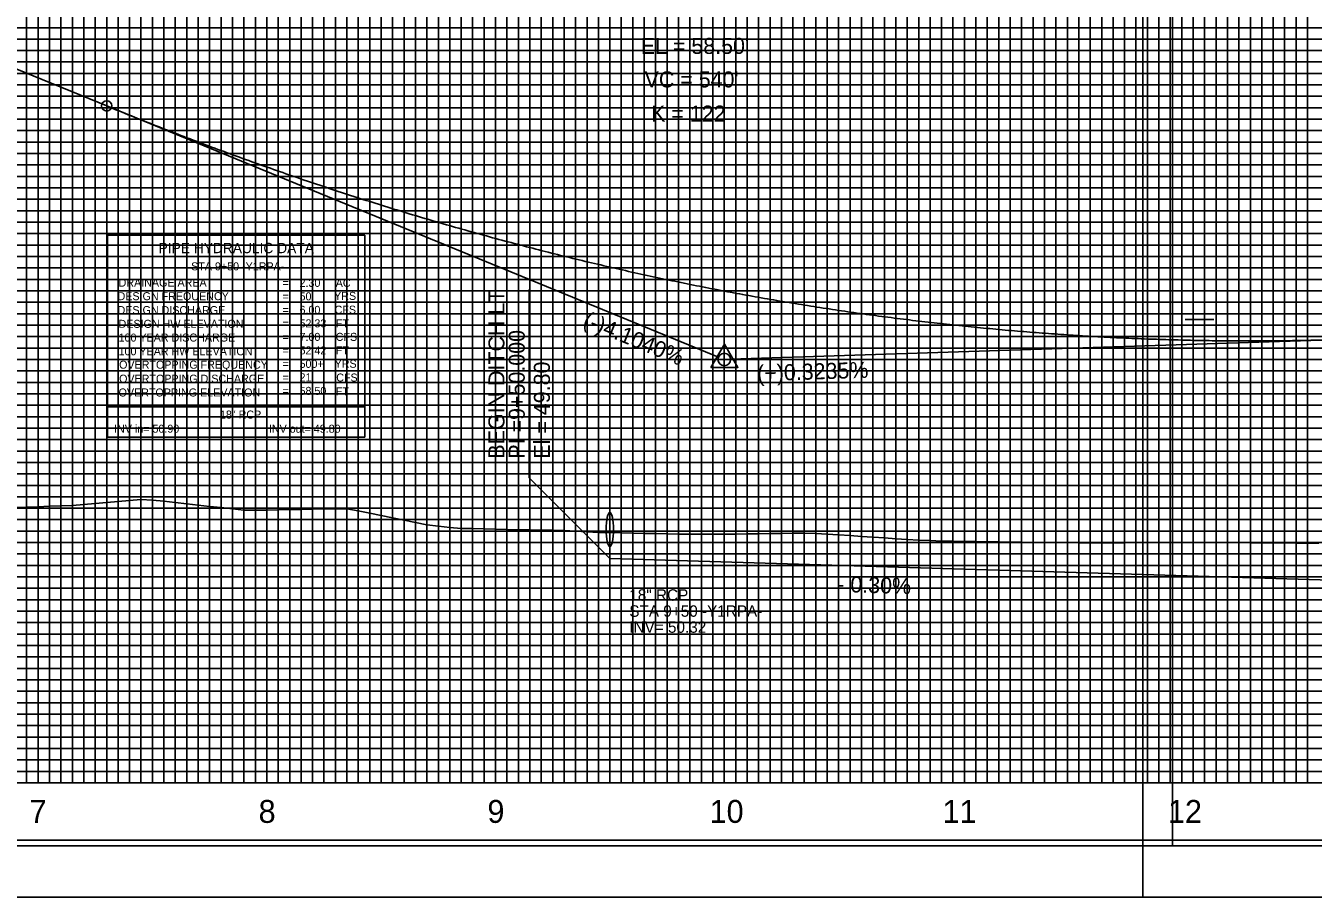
# Model space of a CAD drawing. Extents: x 2345490 to 2436403, y 465165 to 573888.
# Drawn here: x 2411590 to 2412153, y 553229 to 553610 of the extents above; entities that cross this region are included whole.
import ezdxf

# ---------------------------------------------------------------- set-up
doc = ezdxf.new("R2010")
doc.units = 0
for name, color, linetype in [('Old_Level_1', 7, 'Continuous'), ('Old_Level_18', 7, 'Continuous'), ('Old_Level_2', 7, 'Continuous'), ('Old_Level_3', 7, 'Continuous'), ('Old_Level_4', 7, 'Continuous'), ('Old_Level_41', 7, 'Continuous'), ('Old_Level_42', 7, 'Continuous'), ('Old_Level_43', 7, 'Continuous'), ('Old_Level_50', 7, 'Continuous'), ('Old_Level_51', 7, 'Continuous'), ('Old_Level_52', 7, 'Continuous'), ('Old_Level_57', 7, 'Continuous'), ('Old_Level_63', 7, 'Continuous')]:
    doc.layers.add(name, color=color, linetype=linetype)

msp = doc.modelspace()

# ---------------------------------------------------------------- linework, layer by layer
at = {"layer": 'Old_Level_1'}
for points in [[(2411585.325, 553399.52325), (2411590.325, 553399.687), (2411595.325, 553399.8505), (2411600.325, 553400.0215), (2411605.325, 553400.2075), (2411610.325, 553400.418), (2411615.325, 553400.84575), (2411620.325, 553401.27075), (2411625.325, 553401.693), (2411630.325, 553402.1125), (2411635.325, 553402.52875), (2411640.325, 553402.942), (2411645.325, 553402.74125), (2411650.325, 553402.19525), (2411655.325, 553401.648), (2411660.325, 553401.09925), (2411665.325, 553400.54875), (2411670.325, 553399.99675), (2411675.325, 553399.44325), (2411680.325, 553398.88825), (2411685.325, 553398.318), (2411690.325, 553398.2885), (2411695.325, 553398.404), (2411700.325, 553398.51075), (2411705.325, 553398.60925), (2411710.325, 553398.69875), (2411715.325, 553398.78), (2411720.325, 553398.85225), (2411725.325, 553398.91625), (2411730.325, 553398.97125), (2411735.325, 553398.09175), (2411740.325, 553397.08025), (2411745.325, 553396.06425), (2411750.325, 553395.04325), (2411755.325, 553394.018), (2411760.325, 553392.988), (2411765.325, 553391.95375), (2411770.325, 553391.27825), (2411775.325, 553390.723), (2411780.325, 553390.391), (2411785.325, 553390.254), (2411790.325, 553390.1155), (2411795.325, 553389.97625), (2411800.325, 553389.85525), (2411805.325, 553389.79375), (2411810.325, 553389.72825), (2411815.325, 553389.65875), (2411820.325, 553389.58525), (2411825.325, 553389.508), (2411830.325, 553389.20225), (2411835.325, 553388.837), (2411840.325, 553388.645), (2411845.325, 553388.53), (2411850.325, 553388.415), (2411855.325, 553388.2995), (2411860.325, 553388.1835), (2411865.325, 553388.06725), (2411870.325, 553387.95075), (2411875.325, 553387.834), (2411880.325, 553387.7915), (2411885.325, 553387.80325), (2411890.325, 553387.81375), (2411895.325, 553387.823)], [(2411895.325, 553387.823), (2411900.325, 553387.84425), (2411905.325, 553387.92875), (2411910.325, 553388.0125), (2411915.325, 553388.09575), (2411920.325, 553388.1785), (2411925.325, 553388.261), (2411930.325, 553388.34275), (2411935.325, 553388.134), (2411940.325, 553387.8215), (2411945.325, 553387.511), (2411950.325, 553387.20275), (2411955.325, 553386.8965), (2411960.325, 553386.5595), (2411965.325, 553386.20975), (2411970.325, 553385.862), (2411975.325, 553385.55925), (2411980.325, 553385.29575), (2411985.325, 553385.03425), (2411990.325, 553384.78775), (2411995.325, 553384.72275), (2412000.325, 553384.658), (2412005.325, 553384.59375), (2412010.325, 553384.53), (2412015.325, 553384.45425), (2412020.325, 553384.3785), (2412025.325, 553384.30325), (2412030.325, 553384.2365), (2412035.325, 553384.20775), (2412040.325, 553384.179), (2412045.325, 553384.1505), (2412050.325, 553384.1225), (2412055.325, 553384.106), (2412060.325, 553384.11725), (2412065.325, 553384.12275), (2412070.325, 553384.1275), (2412075.325, 553384.13225), (2412080.325, 553384.137), (2412085.325, 553384.14175), (2412090.325, 553384.14625), (2412095.325, 553384.151), (2412100.325, 553384.1555), (2412105.325, 553384.16), (2412110.325, 553384.163), (2412115.325, 553384.154), (2412120.325, 553384.145), (2412125.325, 553384.1265), (2412130.325, 553384.082), (2412135.325, 553384.0375), (2412140.325, 553383.99325), (2412145.325, 553383.949), (2412150.325, 553383.90475), (2412155.325, 553383.86075)]]:
    msp.add_lwpolyline(points, dxfattribs=at)
at = {"layer": 'Old_Level_18'}
msp.add_lwpolyline([(2412345.325, 554304.1845), (2410845.325, 554304.1845), (2410845.325, 553254.1845), (2412345.325, 553254.1845)], close=True, dxfattribs=at)
at = {"layer": 'Old_Level_2'}
for p, q in [((2411585.325, 553591.4085), (2411625.325, 553574.9925)), ((2411625.325, 553574.9925), (2411892.781, 553465.2285)), ((2412165.325, 553472.91975), (2411898.07375, 553464.27325))]:
    msp.add_line(p, q, dxfattribs=at)
msp.add_lwpolyline([(2411889.51925, 553460.7335), (2411901.26175, 553460.7335), (2411895.39075, 553470.85925)], close=True, dxfattribs=at)
for centre, radius in [((2411625.325, 553574.9925), 2.25), ((2411895.325, 553464.1845), 2.75), ((2411895.325, 553464.1845), 2.75)]:
    msp.add_circle(centre, radius, dxfattribs=at)
msp.add_spline([(2411625.325, 553574.9925), (2411636.125, 553570.60775), (2411646.925, 553566.319), (2411657.725, 553562.12575), (2411668.525, 553558.02825), (2411679.325, 553554.02625), (2411690.125, 553550.12), (2411700.925, 553546.30925), (2411711.725, 553542.594), (2411722.525, 553538.97475), (2411733.325, 553535.451), (2411744.125, 553532.02275), (2411754.925, 553528.69025), (2411765.725, 553525.45325), (2411776.525, 553522.312), (2411787.325, 553519.2665), (2411798.125, 553516.3165), (2411808.925, 553513.46225), (2411819.725, 553510.7035), (2411830.525, 553508.04025), (2411841.325, 553505.473), (2411852.125, 553503.001), (2411862.925, 553500.625), (2411873.725, 553498.3445), (2411884.525, 553496.1595), (2411895.325, 553494.07025), (2411906.125, 553492.0765), (2411916.925, 553490.1785), (2411927.725, 553488.37625), (2411938.525, 553486.6695), (2411949.325, 553485.05825), (2411960.125, 553483.543), (2411970.925, 553482.123), (2411981.725, 553480.79875), (2411992.525, 553479.57025), (2412003.325, 553478.4375), (2412014.125, 553477.4), (2412024.925, 553476.4585), (2412035.725, 553475.6125), (2412046.525, 553474.862), (2412057.325, 553474.20725), (2412068.125, 553473.64825), (2412078.925, 553473.18475), (2412089.725, 553472.81675), (2412100.525, 553472.5445), (2412111.325, 553472.368), (2412122.125, 553472.287), (2412132.925, 553472.30175), (2412143.725, 553472.412), (2412154.525, 553472.618), (2412165.325, 553472.91975)], degree=3, dxfattribs=at)
at = {"layer": 'Old_Level_3'}
for p, q in [((2411810.06129, 553412.44821), (2411810.06129, 553494.69924)), ((2411845.325, 553377.1845), (2411810.06129, 553412.44821)), ((2411845.325, 553377.1845), (2412475.325, 553358.1845))]:
    msp.add_line(p, q, dxfattribs=at)
msp.add_ellipse((2411845.325, 553389.8845), major_axis=(0, 7.5), ratio=0.214071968, dxfattribs=at)
at = {"layer": 'Old_Level_4'}
for p, q in [((2411625.63455, 553518.46491), (2411738.13455, 553518.46491)), ((2411625.63455, 553443.46491), (2411625.63455, 553518.46491)), ((2411738.13455, 553518.46491), (2411738.13455, 553443.46491)), ((2411738.13455, 553443.46491), (2411625.63455, 553443.46491))]:
    msp.add_line(p, q, dxfattribs=at)
msp.add_lwpolyline([(2411625.63455, 553443.46491), (2411738.13455, 553443.46491), (2411738.13455, 553430.24991), (2411625.63455, 553430.24991)], close=True, dxfattribs=at)
at = {"layer": 'Old_Level_41'}
for p, q in [((2412096.825, 553481.6845), (2412109.325, 553481.6845)), ((2412345.325, 553279.1845), (2410845.325, 553279.1845))]:
    msp.add_line(p, q, dxfattribs=at)
for points in [[(2411570.325, 553279.1845), (2411620.325, 553279.1845), (2411620.325, 554304.1845), (2411670.325, 554304.1845), (2411670.325, 553279.1845), (2411720.325, 553279.1845), (2411720.325, 554304.1845), (2411770.325, 554304.1845), (2411770.325, 553279.1845), (2411820.325, 553279.1845), (2411820.325, 554304.1845), (2411870.325, 554304.1845), (2411870.325, 553279.1845), (2411920.325, 553279.1845), (2411920.325, 554304.1845), (2411970.325, 554304.1845), (2411970.325, 553279.1845), (2412020.325, 553279.1845), (2412020.325, 554304.1845), (2412070.325, 554304.1845), (2412070.325, 553279.1845), (2412120.325, 553279.1845), (2412120.325, 554304.1845)], [(2411595.325, 554304.1845), (2411595.325, 553279.1845), (2411645.325, 553279.1845), (2411645.325, 554304.1845)], [(2411695.325, 554304.1845), (2411695.325, 553279.1845), (2411745.325, 553279.1845), (2411745.325, 554304.1845)], [(2411795.325, 554304.1845), (2411795.325, 553279.1845), (2411845.325, 553279.1845), (2411845.325, 554304.1845)], [(2411895.325, 554304.1845), (2411895.325, 553279.1845), (2411945.325, 553279.1845), (2411945.325, 554304.1845)], [(2411995.325, 554304.1845), (2411995.325, 553279.1845), (2412045.325, 553279.1845), (2412045.325, 554304.1845)], [(2412095.325, 554304.1845), (2412095.325, 553279.1845), (2412145.325, 553279.1845), (2412145.325, 554304.1845)], [(2412345.325, 553604.1845), (2410845.325, 553604.1845), (2410845.325, 553554.1845), (2412345.325, 553554.1845)], [(2412345.325, 553529.1845), (2410845.325, 553529.1845), (2410845.325, 553579.1845), (2412345.325, 553579.1845)], [(2412345.325, 553504.1845), (2410845.325, 553504.1845), (2410845.325, 553454.1845), (2412345.325, 553454.1845)], [(2412345.325, 553404.1845), (2410845.325, 553404.1845), (2410845.325, 553354.1845), (2412345.325, 553354.1845)], [(2412345.325, 553329.1845), (2410845.325, 553329.1845), (2410845.325, 553379.1845), (2412345.325, 553379.1845)], [(2412345.325, 553304.1845), (2410845.325, 553304.1845)]]:
    msp.add_lwpolyline(points, dxfattribs=at)
at = {"layer": 'Old_Level_42'}
msp.add_lwpolyline([(2412345.325, 553429.1845), (2410845.325, 553429.1845), (2410845.325, 553479.1845), (2412345.325, 553479.1845)], dxfattribs=at)
at = {"layer": 'Old_Level_43'}
for points in [[(2411585.325, 554304.1845), (2411590.325, 554304.1845), (2411590.325, 553279.1845), (2411600.325, 553279.1845), (2411600.325, 554304.1845), (2411605.325, 554304.1845), (2411605.325, 553279.1845)], [(2411605.325, 553279.1845), (2411610.325, 553279.1845), (2411610.325, 554303.5845)], [(2411615.325, 554303.5845), (2411615.325, 553279.1845), (2411625.325, 553279.1845), (2411625.325, 554304.1845)], [(2411630.325, 554304.1845), (2411630.325, 553279.1845), (2411635.325, 553279.1845), (2411635.325, 554304.1845)], [(2411640.325, 554304.1845), (2411640.325, 553279.1845), (2411650.325, 553279.1845), (2411650.325, 554304.1845)], [(2411655.325, 554304.1845), (2411655.325, 553279.1845), (2411660.325, 553279.1845), (2411660.325, 554304.1845)], [(2411665.325, 554304.1845), (2411665.325, 553279.1845), (2411675.325, 553279.1845), (2411675.325, 554304.1845)], [(2411680.325, 554304.1845), (2411680.325, 553279.1845), (2411685.325, 553279.1845), (2411685.325, 554304.1845)], [(2411690.325, 554304.1845), (2411690.325, 553279.1845), (2411700.325, 553279.1845), (2411700.325, 554304.1845)], [(2411705.325, 554304.1845), (2411705.325, 553279.1845), (2411710.325, 553279.1845), (2411710.325, 554304.1845)], [(2411715.325, 554304.1845), (2411715.325, 553279.1845), (2411725.325, 553279.1845), (2411725.325, 554304.1845)], [(2411730.325, 554304.1845), (2411730.325, 553279.1845), (2411735.325, 553279.1845), (2411735.325, 554304.1845)], [(2411740.325, 554304.1845), (2411740.325, 553279.1845), (2411750.325, 553279.1845), (2411750.325, 554304.1845)], [(2411755.325, 554304.1845), (2411755.325, 553279.1845), (2411760.325, 553279.1845), (2411760.325, 554304.1845)], [(2411765.325, 554304.1845), (2411765.325, 553279.1845), (2411775.325, 553279.1845), (2411775.325, 554304.1845)], [(2411780.325, 554304.1845), (2411780.325, 553279.1845), (2411785.325, 553279.1845), (2411785.325, 554304.1845)], [(2411790.325, 554304.1845), (2411790.325, 553279.1845), (2411800.325, 553279.1845), (2411800.325, 554304.1845)], [(2411805.325, 554304.1845), (2411805.325, 553279.1845), (2411810.325, 553279.1845), (2411810.325, 554304.1845)], [(2411815.325, 554304.1845), (2411815.325, 553279.1845), (2411825.325, 553279.1845), (2411825.325, 554304.1845)], [(2411830.325, 554304.1845), (2411830.325, 553279.1845), (2411835.325, 553279.1845), (2411835.325, 554304.1845)], [(2411840.325, 554304.1845), (2411840.325, 553279.1845), (2411850.325, 553279.1845), (2411850.325, 554304.1845)], [(2411855.325, 554304.1845), (2411855.325, 553279.1845), (2411860.325, 553279.1845), (2411860.325, 554304.1845)], [(2411865.325, 554304.1845), (2411865.325, 553279.1845), (2411875.325, 553279.1845), (2411875.325, 554304.1845)], [(2411880.325, 554304.1845), (2411880.325, 553279.1845), (2411885.325, 553279.1845), (2411885.325, 554304.1845)], [(2411890.325, 554304.1845), (2411890.325, 553279.1845), (2411900.325, 553279.1845), (2411900.325, 554304.1845)], [(2411905.325, 554304.1845), (2411905.325, 553279.1845), (2411910.325, 553279.1845), (2411910.325, 554304.1845)], [(2411915.325, 554304.1845), (2411915.325, 553279.1845)], [(2411915.325, 553279.1845), (2411925.325, 553279.1845), (2411925.325, 554304.1845)], [(2411930.325, 554304.1845), (2411930.325, 553279.1845), (2411935.325, 553279.1845), (2411935.325, 554304.1845)], [(2411940.325, 554304.1845), (2411940.325, 553279.1845), (2411950.325, 553279.1845), (2411950.325, 554304.1845)], [(2411955.325, 554304.1845), (2411955.325, 553279.1845), (2411960.325, 553279.1845), (2411960.325, 554304.1845)], [(2411965.325, 554304.1845), (2411965.325, 553279.1845), (2411975.325, 553279.1845), (2411975.325, 554304.1845)], [(2411980.325, 554304.1845), (2411980.325, 553279.1845), (2411985.325, 553279.1845), (2411985.325, 554304.1845)], [(2411990.325, 554304.1845), (2411990.325, 553279.1845), (2412000.325, 553279.1845), (2412000.325, 554304.1845)], [(2412005.325, 554304.1845), (2412005.325, 553279.1845), (2412010.325, 553279.1845), (2412010.325, 554304.1845)], [(2412015.325, 554304.1845), (2412015.325, 553279.1845), (2412025.325, 553279.1845), (2412025.325, 554304.1845)], [(2412030.325, 554304.1845), (2412030.325, 553279.1845), (2412035.325, 553279.1845), (2412035.325, 554304.1845)], [(2412040.325, 554304.1845), (2412040.325, 553279.1845), (2412050.325, 553279.1845), (2412050.325, 554304.1845)], [(2412055.325, 554304.1845), (2412055.325, 553279.1845), (2412060.325, 553279.1845), (2412060.325, 554304.1845)], [(2412065.325, 554304.1845), (2412065.325, 553279.1845), (2412075.325, 553279.1845), (2412075.325, 554304.1845)], [(2412080.325, 554304.1845), (2412080.325, 553279.1845), (2412085.325, 553279.1845), (2412085.325, 554304.1845)], [(2412090.325, 554304.1845), (2412090.325, 553279.1845), (2412100.325, 553279.1845), (2412100.325, 554304.1845)], [(2412105.325, 554304.1845), (2412105.325, 553279.1845), (2412110.325, 553279.1845), (2412110.325, 554304.1845)], [(2412115.325, 554304.1845), (2412115.325, 553279.1845), (2412125.325, 553279.1845), (2412125.325, 554304.1845)], [(2412130.325, 554304.1845), (2412130.325, 553279.1845), (2412135.325, 553279.1845), (2412135.325, 554304.1845)], [(2412140.325, 554304.1845), (2412140.325, 553279.1845), (2412150.325, 553279.1845), (2412150.325, 554166.6345)], [(2412295.325, 553609.1845), (2410895.325, 553609.1845), (2410895.325, 553599.1845), (2412295.325, 553599.1845)], [(2412295.325, 553594.1845), (2410895.325, 553594.1845), (2410895.325, 553589.1845), (2412295.325, 553589.1845)], [(2412295.325, 553584.1845), (2410895.325, 553584.1845), (2410895.325, 553574.1845), (2412295.325, 553574.1845)], [(2412295.325, 553569.1845), (2410895.325, 553569.1845), (2410895.325, 553564.1845), (2412295.325, 553564.1845)], [(2412295.325, 553559.1845), (2410895.325, 553559.1845), (2410895.325, 553549.1845), (2412295.325, 553549.1845)], [(2412295.325, 553544.1845), (2410895.325, 553544.1845), (2410895.325, 553539.1845), (2412295.325, 553539.1845)], [(2412295.325, 553534.1845), (2410895.325, 553534.1845), (2410895.325, 553524.1845), (2412295.325, 553524.1845)], [(2412295.325, 553519.1845), (2410895.325, 553519.1845), (2410895.325, 553514.1845), (2412295.325, 553514.1845)], [(2412295.325, 553509.1845), (2410895.325, 553509.1845), (2410895.325, 553499.1845), (2412295.325, 553499.1845)], [(2412295.325, 553494.1845), (2410895.325, 553494.1845), (2410895.325, 553489.1845), (2412295.325, 553489.1845)], [(2412295.325, 553484.1845), (2410895.325, 553484.1845)], [(2410895.325, 553474.1845), (2412295.325, 553474.1845)], [(2412295.325, 553469.1845), (2410895.325, 553469.1845), (2410895.325, 553464.1845), (2412295.325, 553464.1845)], [(2412295.325, 553459.1845), (2410895.325, 553459.1845)], [(2410895.325, 553449.1845), (2412295.325, 553449.1845)], [(2412295.325, 553444.1845), (2410895.325, 553444.1845), (2410895.325, 553439.1845), (2412295.325, 553439.1845)], [(2412295.325, 553434.1845), (2410895.325, 553434.1845), (2410895.325, 553424.1845), (2412295.325, 553424.1845)], [(2412295.325, 553419.1845), (2410895.325, 553419.1845), (2410895.325, 553414.1845), (2412295.325, 553414.1845)], [(2412295.325, 553409.1845), (2410895.325, 553409.1845), (2410895.325, 553399.1845), (2412295.325, 553399.1845)], [(2412295.325, 553394.1845), (2410895.325, 553394.1845), (2410895.325, 553389.1845), (2412295.325, 553389.1845)], [(2412295.325, 553384.1845), (2410895.325, 553384.1845), (2410895.325, 553374.1845), (2412295.325, 553374.1845)], [(2412295.325, 553369.1845), (2410895.325, 553369.1845), (2410895.325, 553364.1845), (2412295.325, 553364.1845)], [(2412295.325, 553359.1845), (2410895.325, 553359.1845), (2410895.325, 553349.1845), (2412295.325, 553349.1845)], [(2412295.325, 553344.1845), (2410895.325, 553344.1845), (2410895.325, 553339.1845), (2412295.325, 553339.1845)], [(2412295.325, 553334.1845), (2410895.325, 553334.1845), (2410895.325, 553324.1845), (2412295.325, 553324.1845)], [(2412295.325, 553319.1845), (2410895.325, 553319.1845), (2410895.325, 553314.1845), (2412295.325, 553314.1845)], [(2412295.325, 553309.1845), (2410895.325, 553309.1845), (2410895.325, 553299.1845), (2412295.325, 553299.1845)], [(2412295.325, 553294.1845), (2410895.325, 553294.1845), (2410895.325, 553289.1845), (2412295.325, 553289.1845)], [(2412295.325, 553284.1845), (2410895.325, 553284.1845)]]:
    msp.add_lwpolyline(points, dxfattribs=at)
at = {"layer": 'Old_Level_50'}
msp.add_line((2412078.325, 553229.1845), (2412078.325, 553229.1845), dxfattribs=at)
for points in [[(2412357.825, 554306.7345), (2410691.325, 554306.7345), (2410691.325, 553251.6345), (2412357.825, 553251.6345)], [(2413757.825, 554306.7345), (2412091.325, 554306.7345), (2412091.325, 553251.6345), (2413757.825, 553251.6345)]]:
    msp.add_lwpolyline(points, close=True, dxfattribs=at)
at = {"layer": 'Old_Level_51'}
for points in [[(2412362.325, 554329.1845), (2410678.325, 554329.1845), (2410678.325, 553229.1845), (2412362.325, 553229.1845)], [(2413762.325, 554329.1845), (2412078.325, 554329.1845), (2412078.325, 553229.1845), (2413762.325, 553229.1845)]]:
    msp.add_lwpolyline(points, close=True, dxfattribs=at)
at = {"layer": 'Old_Level_52'}
msp.add_line((2412091.325, 553251.6345), (2412091.325, 553251.6345), dxfattribs=at)
at = {"layer": 'Old_Level_57'}
for p, q in [((2411595.32475, 553279.28475), (2411595.32475, 553829.28475)), ((2411595.32475, 553279.18475), (2411595.32475, 553829.18475)), ((2411695.32475, 553279.28475), (2411695.32475, 553829.28475)), ((2411695.32475, 553279.18475), (2411695.32475, 553829.18475)), ((2411795.32475, 553279.28475), (2411795.32475, 553829.28475)), ((2411795.32475, 553279.18475), (2411795.32475, 553829.18475)), ((2411895.32475, 553279.28475), (2411895.32475, 553829.28475)), ((2411895.32475, 553279.18475), (2411895.32475, 553829.18475)), ((2411995.32475, 553279.28475), (2411995.32475, 553829.28475)), ((2411995.32475, 553279.18475), (2411995.32475, 553829.18475)), ((2412095.32475, 553279.28475), (2412095.32475, 553829.28475)), ((2412095.32475, 553279.18475), (2412095.32475, 553829.18475)), ((2410845.32525, 553579.18475), (2412695.32475, 553579.18475)), ((2410845.32525, 553529.18475), (2412695.32475, 553529.18475)), ((2410845.32525, 553479.18475), (2412695.32475, 553479.18475)), ((2410845.32525, 553429.18475), (2412695.32475, 553429.18475)), ((2410845.32525, 553379.18475), (2412695.32475, 553379.18475)), ((2410845.325, 553329.18475), (2412695.32475, 553329.18475)), ((2410845.32525, 553279.18475), (2412695.32475, 553279.18475))]:
    msp.add_line(p, q, dxfattribs=at)
at = {"layer": 'Old_Level_63'}
for p, q in [((2412095.325, 553472.9545), (2412095.325, 553668.92925)), ((2412145.325, 553476.6545), (2412145.325, 553668.92925)), ((2412095.325, 553472.2545), (2412095.325, 553321.00175)), ((2412145.325, 553471.8445), (2412145.325, 553321.00175)), ((2410895.325, 553279.1845), (2412499.61925, 553279.1845))]:
    msp.add_line(p, q, dxfattribs=at)

# ---------------------------------------------------------------- texts
at = {"layer": 'Old_Level_1'}
for s, height, p in [('7', 10, (2411591.622, 553261.6845)), ('8', 10, (2411691.748, 553261.6845)), ('9', 10, (2411791.79025, 553261.6845)), ('10', 10.000001, (2411888.9085, 553261.6845)), ('11', 10.000001, (2411990.748, 553261.6845)), ('12', 10.000001, (2412089.29625, 553261.6845))]:
    msp.add_text(s, height=height, dxfattribs=at).set_placement(p)
at = {"layer": 'Old_Level_2'}
for s, height, p in [("EL = 58.50'", 7.0000005, (2411858.82225, 553597.7075)), ("VC = 540'", 7.000001, (2411860.49025, 553583.0785)), ('K = 122', 7.000001, (2411863.3535, 553568.165))]:
    msp.add_text(s, height=height, dxfattribs=at).set_placement(p)
for s, rotation, p in [('(-)4.1040%', 337.6867528, (2411833.0605, 553478.92825)), ('(+)0.3235%', 1.8530417, (2411909.79625, 553454.64725))]:
    msp.add_text(s, height=7.000001, rotation=rotation, dxfattribs=at).set_placement(p)
at = {"layer": 'Old_Level_3'}
for s, height, rotation, p in [('BEGIN DITCH LT', 7.0000005, 90, (2411799.21795, 553420.86292)), ('PI =9+50.000', 7.0000005, 90, (2411808.09185, 553420.86292)), ('El = 49.80', 7.000001, 90, (2411819.09185, 553420.86292)), ('- 0.30%', 7, 358.27255, (2411944.64896, 553362.61082))]:
    msp.add_text(s, height=height, rotation=rotation, dxfattribs=at).set_placement(p)
for s, height, p in [('18" RCP', 5, (2411853.807, 553358.755)), ('STA 9+50 -Y1RPA-', 4.9999995, (2411853.807, 553351.755)), ('INV= 50.32', 5, (2411853.807, 553344.755))]:
    msp.add_text(s, height=height, dxfattribs=at).set_placement(p)
at = {"layer": 'Old_Level_4'}
for s, height, p in [('PIPE HYDRAULIC DATA', 4.49985, (2411648.03455, 553510.63991)), ('STA 9+50 -Y1RPA-', 3.4998, (2411662.2553, 553503.13941)), ('DRAINAGE AREA', 3.49995, (2411630.53455, 553496.01491)), ('=        ', 3.49995, (2411702.18455, 553495.91491)), ('2.30', 3.49995, (2411709.64505, 553495.91441)), ('AC', 3.49995, (2411725.45955, 553495.91491)), ('DESIGN FREQUENCY', 3.49995, (2411630.08455, 553490.08991)), ('=        ', 3.49995, (2411702.18455, 553490.01491)), ('50', 3.49995, (2411709.64505, 553490.01441)), ('YRS', 3.49995, (2411724.75955, 553490.21491)), ('DESIGN DISCHARGE', 3.49995, (2411630.08455, 553484.01491)), ('=        ', 3.49995, (2411702.18455, 553484.11491)), ('6.00', 3.49995, (2411709.64505, 553484.11441)), ('CFS', 3.49995, (2411724.98455, 553484.18991)), ('DESIGN HW ELEVATION', 3.49995, (2411630.53455, 553478.01491)), ('=        ', 3.49995, (2411702.18455, 553478.21491)), ('52.33', 3.49995, (2411709.64505, 553478.21441)), ('FT', 3.49995, (2411725.45955, 553478.21491)), ('100 YEAR DISCHARGE', 3.49995, (2411630.53455, 553472.01491)), ('=        ', 3.49995, (2411702.18455, 553472.31491)), ('7.00', 3.49995, (2411709.64505, 553472.31441)), ('CFS', 3.49995, (2411725.45955, 553472.31491)), ('100 YEAR HW ELEVATION', 3.49995, (2411630.53455, 553466.01491)), ('=        ', 3.49995, (2411702.18455, 553466.41491)), ('52.42', 3.49995, (2411709.64505, 553466.41466)), ('FT', 3.49995, (2411725.45955, 553466.41491)), ('OVERTOPPING FREQUENCY', 3.49995, (2411630.75955, 553460.16491)), ('=        ', 3.49995, (2411702.18455, 553460.51491)), ('500+', 3.49995, (2411709.64505, 553460.51466)), ('YRS', 3.49995, (2411724.98455, 553460.56491)), ('OVERTOPPING DISCHARGE', 3.49995, (2411630.75955, 553454.03991)), ('=        ', 3.49995, (2411702.18455, 553454.61491)), ('21', 3.49995, (2411709.64505, 553454.61466)), ('CFS', 3.49995, (2411725.68455, 553454.53991)), ('OVERTOPPING ELEVATION', 3.49995, (2411630.53455, 553448.01491)), ('=        ', 3.49995, (2411702.18455, 553448.71491)), ('58.50', 3.49995, (2411709.64505, 553448.71466)), ('FT', 3.49995, (2411725.45955, 553448.51491)), ('18" RCP', 3.4998, (2411674.8403, 553438.36266)), ('INV in= 50.90', 3.4998, (2411628.56705, 553432.17691)), ('INV out= 49.80', 3.4998, (2411696.2438, 553432.17691))]:
    msp.add_text(s, height=height, dxfattribs=at).set_placement(p)

doc.saveas('drawing.dxf')
